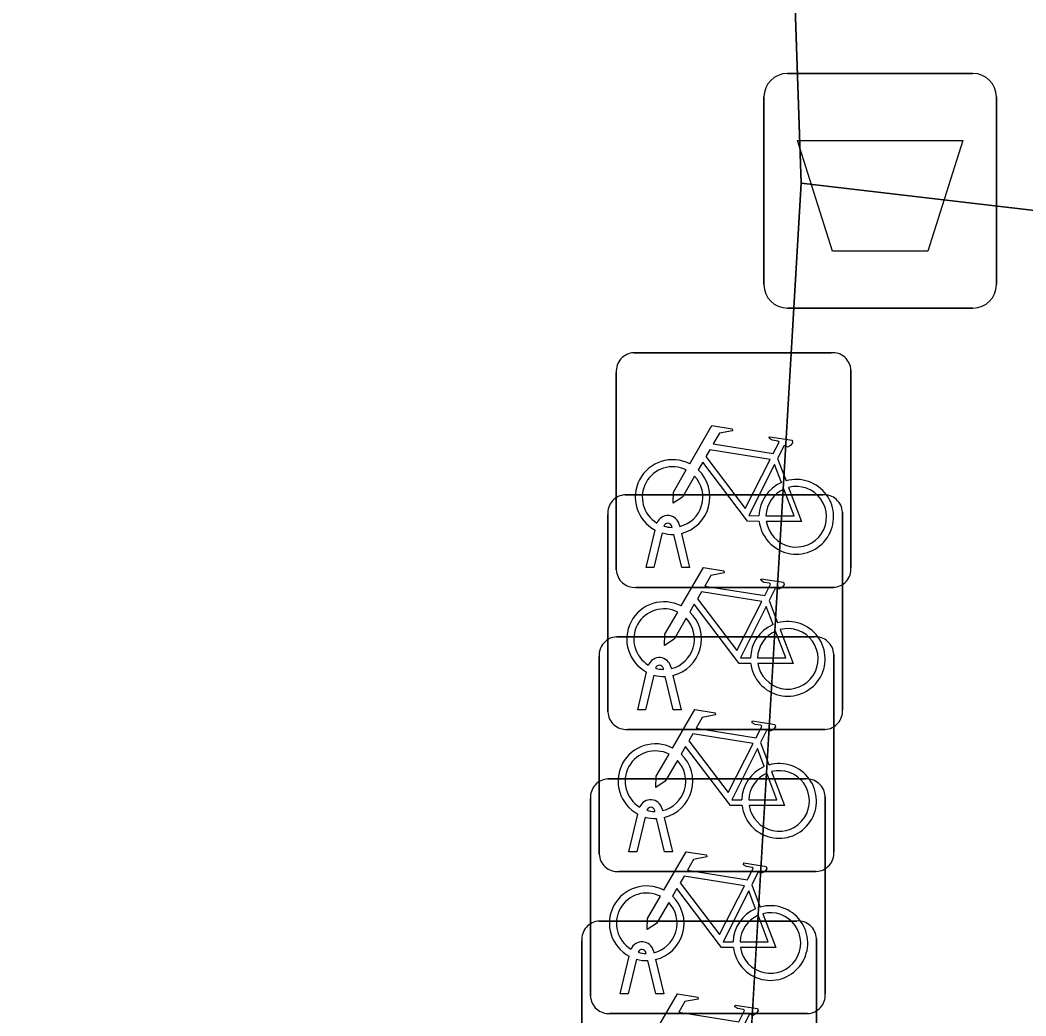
# Model space of a CAD drawing. Extents: x 157445 to 158888, y 383061 to 384688.
# Drawn here: x 157869.384 to 157873.666, y 384282.1 to 384286.34 of the extents above; entities that cross this region are included whole.
import ezdxf

# ---------------------------------------------------------------- set-up
doc = ezdxf.new("R2010")
doc.units = 0
for name, color, linetype in [('IMGEO_Afvalbak', 7, 'Continuous'), ('IMGEO_Fietsenrek', 7, 'Continuous'), ('IMGEO_Groenvoorziening', 7, 'Continuous'), ('IMGEO_Rijbaan_lokaal_gesloten', 7, 'Continuous')]:
    doc.layers.add(name, color=color, linetype=linetype)

msp = doc.modelspace()

# ---------------------------------------------------------------- linework, layer by layer
at = {"layer": 'IMGEO_Afvalbak'}
for p, q in [((157872.6511, 384286.1125), (157873.4409, 384286.1125)), ((157873.4409, 384286.1125), (157872.6511, 384286.1125)), ((157872.5511, 384285.2135), (157872.5511, 384286.0125)), ((157872.5511, 384286.0125), (157872.5511, 384285.2135)), ((157873.5409, 384286.0125), (157873.5409, 384285.2135)), ((157873.5409, 384285.2135), (157873.5409, 384286.0125)), ((157873.4409, 384285.1135), (157872.6511, 384285.1135)), ((157872.6511, 384285.1135), (157873.4409, 384285.1135))]:
    msp.add_line(p, q, dxfattribs=at)
msp.add_lwpolyline([(157872.6938, 384285.8274), (157873.3982, 384285.8274), (157873.2494, 384285.3565), (157872.8426, 384285.3565), (157872.6938, 384285.8274)], dxfattribs=at)
for centre, start, end in [((157872.6511, 384286.0125), 90, 180), ((157872.6511, 384286.0125), 90, 180), ((157873.4409, 384286.0125), 0, 90), ((157873.4409, 384286.0125), 360, 90), ((157872.6511, 384285.2135), 180, 270), ((157872.6511, 384285.2135), 180, 270), ((157873.4409, 384285.2135), 270, 0), ((157873.4409, 384285.2135), 270, 0)]:
    msp.add_arc(centre, 0.1, start, end, dxfattribs=at)
at = {"layer": 'IMGEO_Fietsenrek'}
for p, q in [((157871.9969, 384284.9235), (157872.8378, 384284.9235)), ((157872.8378, 384284.9235), (157871.9969, 384284.9235)), ((157871.9225, 384283.9989), (157871.9225, 384284.8398)), ((157871.9225, 384284.8398), (157871.9225, 384283.9989)), ((157872.9215, 384284.8491), (157872.9215, 384284.0082)), ((157872.9215, 384284.0082), (157872.9215, 384284.8491)), ((157872.6092, 384284.4732), (157872.6455, 384284.378)), ((157871.9609, 384284.3185), (157872.8018, 384284.3185)), ((157872.8018, 384284.3185), (157871.9609, 384284.3185)), ((157871.8865, 384283.3939), (157871.8865, 384284.2348)), ((157871.8865, 384284.2348), (157871.8865, 384283.3939)), ((157872.8855, 384284.2441), (157872.8855, 384283.4032)), ((157872.8855, 384283.4032), (157872.8855, 384284.2441)), ((157872.1599, 384284.1799), (157872.1589, 384284.1842)), ((157872.1906, 384284.1914), (157872.1924, 384284.1835)), ((157872.0495, 384284.0083), (157872.0878, 384284.1683)), ((157872.1182, 384284.1561), (157872.0829, 384284.0083)), ((157872.201, 384284.0083), (157872.1671, 384284.15)), ((157872.1994, 384284.1543), (157872.2344, 384284.0083)), ((157872.0829, 384284.0083), (157872.0495, 384284.0083)), ((157872.2344, 384284.0083), (157872.201, 384284.0083)), ((157872.8471, 384283.9245), (157872.0062, 384283.9245)), ((157872.0062, 384283.9245), (157872.8471, 384283.9245)), ((157872.5732, 384283.8682), (157872.6095, 384283.773)), ((157871.9239, 384283.7135), (157872.7648, 384283.7135)), ((157872.7648, 384283.7135), (157871.9239, 384283.7135)), ((157871.8495, 384282.7889), (157871.8495, 384283.6298)), ((157871.8495, 384283.6298), (157871.8495, 384282.7889)), ((157872.8485, 384283.6391), (157872.8485, 384282.7982)), ((157872.8485, 384282.7982), (157872.8485, 384283.6391)), ((157872.1239, 384283.5749), (157872.1229, 384283.5792)), ((157872.1546, 384283.5864), (157872.1564, 384283.5785)), ((157872.0135, 384283.4033), (157872.0518, 384283.5633)), ((157872.0822, 384283.5511), (157872.0469, 384283.4033)), ((157872.165, 384283.4033), (157872.1311, 384283.545)), ((157872.1634, 384283.5493), (157872.1984, 384283.4033)), ((157872.0469, 384283.4033), (157872.0135, 384283.4033)), ((157872.1984, 384283.4033), (157872.165, 384283.4033)), ((157872.8111, 384283.3195), (157871.9702, 384283.3195)), ((157871.9702, 384283.3195), (157872.8111, 384283.3195)), ((157872.5362, 384283.2632), (157872.5725, 384283.168)), ((157871.8869, 384283.1085), (157872.7278, 384283.1085)), ((157872.7278, 384283.1085), (157871.8869, 384283.1085)), ((157871.8125, 384282.1839), (157871.8125, 384283.0248)), ((157871.8125, 384283.0248), (157871.8125, 384282.1839)), ((157872.8115, 384283.0341), (157872.8115, 384282.1932)), ((157872.8115, 384282.1932), (157872.8115, 384283.0341)), ((157872.1176, 384282.9814), (157872.1194, 384282.9735)), ((157871.9765, 384282.7983), (157872.0148, 384282.9583)), ((157872.0452, 384282.9461), (157872.0099, 384282.7983)), ((157872.0869, 384282.9699), (157872.0859, 384282.9742)), ((157872.128, 384282.7983), (157872.0941, 384282.94)), ((157872.1264, 384282.9443), (157872.1614, 384282.7983)), ((157872.0099, 384282.7983), (157871.9765, 384282.7983)), ((157872.1614, 384282.7983), (157872.128, 384282.7983)), ((157872.7741, 384282.7145), (157871.9332, 384282.7145)), ((157871.9332, 384282.7145), (157872.7741, 384282.7145)), ((157872.4992, 384282.6582), (157872.5355, 384282.563)), ((157871.8499, 384282.5035), (157872.6908, 384282.5035)), ((157872.6908, 384282.5035), (157871.8499, 384282.5035)), ((157872.7745, 384282.4291), (157872.7745, 384281.5882)), ((157872.7745, 384281.5882), (157872.7745, 384282.4291)), ((157871.7755, 384281.5789), (157871.7755, 384282.4198)), ((157871.7755, 384282.4198), (157871.7755, 384281.5789)), ((157871.9395, 384282.1933), (157871.9778, 384282.3533)), ((157872.0082, 384282.3411), (157871.9729, 384282.1933)), ((157872.0499, 384282.3649), (157872.0489, 384282.3692)), ((157872.0806, 384282.3764), (157872.0824, 384282.3685)), ((157872.0894, 384282.3393), (157872.1244, 384282.1933)), ((157872.091, 384282.1933), (157872.0571, 384282.335)), ((157871.9729, 384282.1933), (157871.9395, 384282.1933)), ((157872.1244, 384282.1933), (157872.091, 384282.1933)), ((157872.7371, 384282.1095), (157871.8962, 384282.1095)), ((157871.8962, 384282.1095), (157872.7371, 384282.1095))]:
    msp.add_line(p, q, dxfattribs=at)
for points in [[(157872.2351, 384284.4502), (157872.3298, 384284.6137), (157872.416, 384284.5999), (157872.4177, 384284.5912), (157872.3616, 384284.5803), (157872.3354, 384284.535), (157872.5906, 384284.4942)], [(157872.5906, 384284.4942), (157872.6156, 384284.543), (157872.6105, 384284.547), (157872.5873, 384284.5507), (157872.5746, 384284.5582), (157872.5736, 384284.5613), (157872.5758, 384284.5659), (157872.6706, 384284.5508), (157872.6729, 384284.5405), (157872.6635, 384284.5281), (157872.6511, 384284.5217), (157872.6366, 384284.5279), (157872.6092, 384284.4732)], [(157872.5777, 384284.469), (157872.3209, 384284.51), (157872.3042, 384284.4812), (157872.4712, 384284.2609), (157872.5777, 384284.469)], [(157872.5308, 384284.2055), (157872.4811, 384284.2056), (157872.2904, 384284.4573), (157872.2714, 384284.4245)], [(157872.6257, 384284.371), (157872.5964, 384284.4478), (157872.487, 384284.2297), (157872.5297, 384284.2296)], [(157872.2558, 384284.3977), (157872.2042, 384284.3085), (157872.1643, 384284.2825), (157872.1655, 384284.33), (157872.22, 384284.4242)], [(157872.6562, 384284.3498), (157872.7112, 384284.2052), (157872.5611, 384284.2055)], [(157872.5597, 384284.2295), (157872.6796, 384284.2293), (157872.6364, 384284.3429)], [(157872.1991, 384283.8452), (157872.2938, 384284.0087), (157872.38, 384283.9949), (157872.3817, 384283.9862), (157872.3256, 384283.9753), (157872.2994, 384283.93), (157872.5546, 384283.8892)], [(157872.5546, 384283.8892), (157872.5796, 384283.938), (157872.5745, 384283.942), (157872.5513, 384283.9457), (157872.5386, 384283.9532), (157872.5376, 384283.9563), (157872.5398, 384283.9609), (157872.6346, 384283.9458), (157872.6369, 384283.9355), (157872.6275, 384283.9231), (157872.6151, 384283.9167), (157872.6006, 384283.9229), (157872.5732, 384283.8682)], [(157872.5417, 384283.864), (157872.2849, 384283.905), (157872.2682, 384283.8762), (157872.4352, 384283.6559), (157872.5417, 384283.864)], [(157872.4948, 384283.6005), (157872.4451, 384283.6006), (157872.2544, 384283.8523), (157872.2354, 384283.8195)], [(157872.5897, 384283.766), (157872.5604, 384283.8428), (157872.451, 384283.6247), (157872.4937, 384283.6246)], [(157872.2198, 384283.7927), (157872.1682, 384283.7035), (157872.1283, 384283.6775), (157872.1295, 384283.725), (157872.184, 384283.8192)], [(157872.5237, 384283.6245), (157872.6436, 384283.6243), (157872.6004, 384283.7379)], [(157872.6202, 384283.7448), (157872.6752, 384283.6002), (157872.5251, 384283.6005)], [(157872.1621, 384283.2402), (157872.2568, 384283.4037), (157872.343, 384283.3899), (157872.3447, 384283.3812), (157872.2886, 384283.3703), (157872.2624, 384283.325), (157872.5176, 384283.2842)], [(157872.5176, 384283.2842), (157872.5426, 384283.333), (157872.5375, 384283.337), (157872.5143, 384283.3407), (157872.5016, 384283.3482), (157872.5006, 384283.3513), (157872.5028, 384283.3559), (157872.5976, 384283.3408), (157872.5999, 384283.3305), (157872.5905, 384283.3181), (157872.5781, 384283.3117), (157872.5636, 384283.3179), (157872.5362, 384283.2632)], [(157872.5047, 384283.259), (157872.2479, 384283.3), (157872.2312, 384283.2712), (157872.3982, 384283.0509), (157872.5047, 384283.259)], [(157872.4578, 384282.9955), (157872.4081, 384282.9956), (157872.2174, 384283.2473), (157872.1984, 384283.2145)], [(157872.5527, 384283.161), (157872.5234, 384283.2378), (157872.414, 384283.0197), (157872.4567, 384283.0196)], [(157872.1828, 384283.1877), (157872.1312, 384283.0985), (157872.0913, 384283.0725), (157872.0925, 384283.12), (157872.147, 384283.2142)], [(157872.4867, 384283.0195), (157872.6066, 384283.0193), (157872.5634, 384283.1329)], [(157872.5832, 384283.1398), (157872.6382, 384282.9952), (157872.4881, 384282.9955)], [(157872.1251, 384282.6352), (157872.2198, 384282.7987), (157872.306, 384282.7849), (157872.3077, 384282.7762), (157872.2516, 384282.7653), (157872.2254, 384282.72), (157872.4806, 384282.6792)], [(157872.4806, 384282.6792), (157872.5056, 384282.728), (157872.5005, 384282.732), (157872.4773, 384282.7357), (157872.4646, 384282.7432), (157872.4636, 384282.7463), (157872.4658, 384282.7509), (157872.5606, 384282.7358), (157872.5629, 384282.7255), (157872.5535, 384282.7131), (157872.5411, 384282.7067), (157872.5266, 384282.7129), (157872.4992, 384282.6582)], [(157872.4677, 384282.654), (157872.2109, 384282.695), (157872.1942, 384282.6662), (157872.3612, 384282.4459), (157872.4677, 384282.654)], [(157872.4208, 384282.3905), (157872.3711, 384282.3906), (157872.1804, 384282.6423), (157872.1614, 384282.6095)], [(157872.1458, 384282.5827), (157872.0942, 384282.4935), (157872.0543, 384282.4675), (157872.0555, 384282.515), (157872.11, 384282.6092)], [(157872.5157, 384282.556), (157872.4864, 384282.6328), (157872.377, 384282.4147), (157872.4197, 384282.4146)], [(157872.4497, 384282.4145), (157872.5696, 384282.4143), (157872.5264, 384282.5279)], [(157872.5462, 384282.5348), (157872.6012, 384282.3902), (157872.4511, 384282.3905)], [(157872.0881, 384282.0302), (157872.1828, 384282.1937), (157872.269, 384282.1799), (157872.2707, 384282.1712), (157872.2146, 384282.1603), (157872.1884, 384282.115), (157872.4436, 384282.0742)], [(157872.4436, 384282.0742), (157872.4686, 384282.123), (157872.4635, 384282.127), (157872.4403, 384282.1307), (157872.4276, 384282.1382), (157872.4266, 384282.1413), (157872.4288, 384282.1459), (157872.5236, 384282.1308), (157872.5259, 384282.1205), (157872.5165, 384282.1081), (157872.5041, 384282.1017), (157872.4896, 384282.1079), (157872.4622, 384282.0532)]]:
    msp.add_lwpolyline(points, dxfattribs=at)
for centre, radius, start, end in [((157872.0002, 384284.8456), 0.0779, 92.4484, 184.2845), ((157872.0002, 384284.8456), 0.0779, 92.4484, 184.2845), ((157872.8436, 384284.8458), 0.0779, 2.4484, 94.2845), ((157872.8436, 384284.8458), 0.0779, 2.4484, 94.2845), ((157872.1621, 384284.3089), 0.159, 62.6766, 242.1369), ((157872.1621, 384284.3089), 0.129, 63.3192, 238.903), ((157872.1621, 384284.3089), 0.129, 283.6043, 43.4302), ((157872.1621, 384284.3089), 0.159, 283.5766, 46.6042), ((157872.6887, 384284.2249), 0.159, 113.3408, 178.3217), ((157872.6887, 384284.2249), 0.159, 187.0065, 105.7708), ((157872.6887, 384284.2249), 0.129, 188.6715, 104.5883), ((157871.9642, 384284.2406), 0.0779, 92.4484, 184.2845), ((157871.9642, 384284.2406), 0.0779, 92.4484, 184.2845), ((157872.6887, 384284.2249), 0.129, 113.923, 177.9556), ((157872.8076, 384284.2408), 0.0779, 2.4484, 94.2845), ((157872.8076, 384284.2408), 0.0779, 2.4484, 94.2845), ((157872.1419, 384284.1803), 0.0499, 12.8025, 158.6934), ((157872.1419, 384284.1803), 0.0174, 12.8025, 163.4502), ((157872.1621, 384284.3089), 0.129, 253.415, 269.0204), ((157872.1621, 384284.3089), 0.159, 253.9967, 271.7867), ((157872.8438, 384284.0024), 0.0779, 272.4484, 4.2845), ((157872.8438, 384284.0024), 0.0779, 272.4484, 4.2845), ((157872.0004, 384284.0022), 0.0779, 182.4484, 274.2845), ((157872.0004, 384284.0022), 0.0779, 182.4484, 274.2845), ((157872.1261, 384283.7039), 0.159, 62.6766, 242.1369), ((157872.1261, 384283.7039), 0.129, 63.3192, 238.903), ((157872.1261, 384283.7039), 0.129, 283.6043, 43.4302), ((157872.1261, 384283.7039), 0.159, 283.5766, 46.6042), ((157872.6527, 384283.6199), 0.159, 113.3408, 178.3217), ((157872.6527, 384283.6199), 0.159, 187.0065, 105.7708), ((157871.9272, 384283.6356), 0.0779, 92.4484, 184.2845), ((157871.9272, 384283.6356), 0.0779, 92.4484, 184.2845), ((157872.6527, 384283.6199), 0.129, 113.923, 177.9556), ((157872.6527, 384283.6199), 0.129, 188.6715, 104.5883), ((157872.7706, 384283.6358), 0.0779, 2.4484, 94.2845), ((157872.7706, 384283.6358), 0.0779, 2.4484, 94.2845), ((157872.1059, 384283.5753), 0.0499, 12.8025, 158.6934), ((157872.1059, 384283.5753), 0.0174, 12.8025, 163.4502), ((157872.1261, 384283.7039), 0.129, 253.415, 269.0204), ((157872.1261, 384283.7039), 0.159, 253.9967, 271.7867), ((157871.9644, 384283.3972), 0.0779, 182.4484, 274.2845), ((157871.9644, 384283.3972), 0.0779, 182.4484, 274.2845), ((157872.8078, 384283.3974), 0.0779, 272.4484, 4.2845), ((157872.8078, 384283.3974), 0.0779, 272.4484, 4.2845), ((157872.0891, 384283.0989), 0.159, 62.6766, 242.1369), ((157872.0891, 384283.0989), 0.129, 63.3192, 238.903), ((157872.0891, 384283.0989), 0.159, 283.5766, 46.6042), ((157872.0891, 384283.0989), 0.129, 283.6043, 43.4302), ((157872.6157, 384283.0149), 0.159, 113.3408, 178.3217), ((157872.6157, 384283.0149), 0.159, 187.0065, 105.7708), ((157871.8902, 384283.0306), 0.0779, 92.4484, 184.2845), ((157871.8902, 384283.0306), 0.0779, 92.4484, 184.2845), ((157872.6157, 384283.0149), 0.129, 113.923, 177.9556), ((157872.6157, 384283.0149), 0.129, 188.6715, 104.5883), ((157872.7336, 384283.0308), 0.0779, 2.4484, 94.2845), ((157872.7336, 384283.0308), 0.0779, 2.4484, 94.2845), ((157872.0689, 384282.9703), 0.0499, 12.8025, 158.6934), ((157872.0689, 384282.9703), 0.0174, 12.8025, 163.4502), ((157872.0891, 384283.0989), 0.159, 253.9967, 271.7867), ((157872.0891, 384283.0989), 0.129, 253.415, 269.0204), ((157871.9274, 384282.7922), 0.0779, 182.4484, 274.2845), ((157871.9274, 384282.7922), 0.0779, 182.4484, 274.2845), ((157872.7708, 384282.7924), 0.0779, 272.4484, 4.2845), ((157872.7708, 384282.7924), 0.0779, 272.4484, 4.2845), ((157872.0521, 384282.4939), 0.159, 62.6766, 242.1369), ((157872.0521, 384282.4939), 0.129, 63.3192, 238.903), ((157872.0521, 384282.4939), 0.159, 283.5766, 46.6042), ((157872.0521, 384282.4939), 0.129, 283.6043, 43.4302), ((157872.5787, 384282.4099), 0.159, 113.3408, 178.3217), ((157872.5787, 384282.4099), 0.159, 187.0065, 105.7708), ((157872.5787, 384282.4099), 0.129, 113.923, 177.9556), ((157872.5787, 384282.4099), 0.129, 188.6715, 104.5883), ((157871.8532, 384282.4256), 0.0779, 92.4484, 184.2845), ((157871.8532, 384282.4256), 0.0779, 92.4484, 184.2845), ((157872.6966, 384282.4258), 0.0779, 2.4484, 94.2845), ((157872.6966, 384282.4258), 0.0779, 2.4484, 94.2845), ((157872.0319, 384282.3653), 0.0499, 12.8025, 158.6934), ((157872.0319, 384282.3653), 0.0174, 12.8025, 163.4502), ((157872.0521, 384282.4939), 0.159, 253.9967, 271.7867), ((157872.0521, 384282.4939), 0.129, 253.415, 269.0204), ((157871.8904, 384282.1872), 0.0779, 182.4484, 274.2845), ((157871.8904, 384282.1872), 0.0779, 182.4484, 274.2845), ((157872.7338, 384282.1874), 0.0779, 272.4484, 4.2845), ((157872.7338, 384282.1874), 0.0779, 272.4484, 4.2845)]:
    msp.add_arc(centre, radius, start, end, dxfattribs=at)
at = {"layer": 'IMGEO_Groenvoorziening'}
msp.add_lwpolyline([(157874.29, 384250), (157878.056, 384281.093), (157897.099, 384278.885), (157905.562, 384277.89), (157905.87, 384281.799), (157897.511, 384282.769), (157872.709, 384285.645), (157871.861, 384271.199), (157869.46, 384271.33), (157868.286, 384250), (157866.429, 384213.999), (157866.127, 384208.426), (157865.858, 384203.447)], dxfattribs=at)
at = {"layer": 'IMGEO_Rijbaan_lokaal_gesloten'}
for points in [[(157868.286, 384250), (157869.46, 384271.33), (157871.861, 384271.199), (157872.709, 384285.645), (157872.493, 384291.994)], [(157872.493, 384291.994), (157872.709, 384285.645), (157897.511, 384282.769), (157905.87, 384281.799), (157921.178, 384280.024), (157921.209, 384280.02), (157922.844, 384279.831), (157923.705, 384279.734), (157946.46, 384277.157), (157949.481, 384276.901), (157971.989, 384274.187), (157975.02, 384273.809), (157996.15, 384271.104), (157999.134, 384270.748), (157999.172, 384271.05), (157999.536, 384273.973), (157999.54, 384274.008), (157997.194, 384274.298), (157951.406, 384279.778), (157944.012, 384280.613)]]:
    msp.add_lwpolyline(points, dxfattribs=at)

doc.saveas('drawing.dxf')
